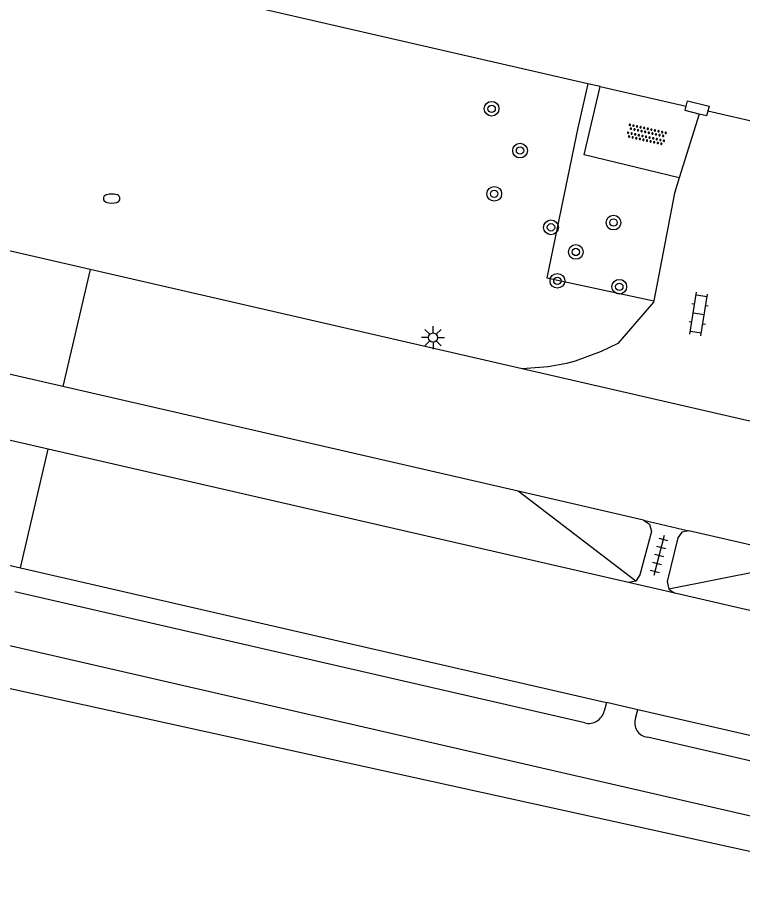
# Model space of a CAD drawing. Extents: x 128999 to 131010, y 395498 to 399007.
# Drawn here: x 130343.89 to 130383.28, y 396768.07 to 396816.34 of the extents above; entities that cross this region are included whole.
import ezdxf

# ---------------------------------------------------------------- set-up
doc = ezdxf.new("R2010")
doc.units = 0
for name, color, linetype in [('gg-afsc-hekwerk', 7, 'Continuous'), ('gg-afsc-muur', 7, 'Continuous'), ('gg-knt-onverhard', 7, 'Continuous'), ('gg-knt-verharding', 7, 'Continuous'), ('gt-grn-groengrens', 7, 'Continuous'), ('gt-grn-weggrens', 7, 'Continuous'), ('gt-symb-boom', 7, 'Continuous'), ('gt-symb-brandkraan', 7, 'Continuous'), ('gt-symb-klinker verharding', 7, 'Continuous'), ('gt-symb-lichtmast', 7, 'Continuous'), ('gt-symb-overige verharding', 7, 'Continuous'), ('gt-symb-tegel verharding', 7, 'Continuous')]:
    doc.layers.add(name, color=color, linetype=linetype)

# ---------------------------------------------------------------- blocks, each defined once
blk = doc.blocks.new('gt0-LMAST')
at = {"layer": 'gt-symb-lichtmast'}
for p, q in [((-0.005, 0.246), (-0.005, 0.621)), ((-0.182, 0.173), (-0.447, 0.438)), ((0.172, 0.173), (0.437, 0.438)), ((-0.255, -0.004), (-0.63, -0.004)), ((-0.182, -0.181), (-0.447, -0.446)), ((-0.005, -0.254), (-0.005, -0.629)), ((0.437, -0.446), (0.172, -0.181)), ((0.245, -0.004), (0.62, -0.004))]:
    blk.add_line(p, q, dxfattribs=at)
blk.add_circle((-0.005, -0.004), 0.25, dxfattribs=at)
blk = doc.blocks.new('gt0-BOOM')
at = {"layer": 'gt-symb-boom'}
for radius in [0.4, 0.2]:
    blk.add_circle((0, 0), radius, dxfattribs=at)
blk = doc.blocks.new('gt0-BR')
at = {"layer": 'gt-symb-brandkraan'}
for centre, radius, start, end in [((-0.244, 0), 0.206, 107.5669, 252.4331), ((0.599, -2.664), 3, 106.892, 107.5669), ((0, -0.691), 0.938, 73.108, 106.892), ((-0.599, -2.664), 3, 72.4331, 73.108), ((0.244, 0), 0.206, 287.567, 72.4331), ((0.599, 2.664), 3, 252.4331, 253.108), ((0, 0.691), 0.938, 253.108, 286.8921), ((-0.599, 2.664), 3, 286.8921, 287.567)]:
    blk.add_arc(centre, radius, start, end, dxfattribs=at)
blk = doc.blocks.new('gt0-OVH')
at = {"layer": 'gt-symb-overige verharding'}
for points in [[(-0.972, 0.298), (-0.967, 0.308), (-0.965, 0.319), (-0.966, 0.33), (-0.971, 0.34), (-0.978, 0.348), (-0.988, 0.353), (-0.999, 0.355), (-1.01, 0.354), (-1.02, 0.349), (-1.028, 0.342), (-1.033, 0.332), (-1.035, 0.321), (-1.034, 0.31), (-1.029, 0.3), (-1.022, 0.292), (-1.012, 0.287), (-1.001, 0.285), (-0.99, 0.286), (-0.98, 0.291)], [(-0.872, 0.106), (-0.867, 0.116), (-0.865, 0.126), (-0.866, 0.137), (-0.871, 0.147), (-0.878, 0.156), (-0.888, 0.161), (-0.899, 0.163), (-0.91, 0.162), (-0.92, 0.157), (-0.928, 0.15), (-0.933, 0.14), (-0.935, 0.129), (-0.934, 0.118), (-0.929, 0.108), (-0.922, 0.1), (-0.912, 0.095), (-0.901, 0.092), (-0.89, 0.094), (-0.88, 0.098)], [(-0.772, 0.298), (-0.767, 0.308), (-0.765, 0.319), (-0.766, 0.33), (-0.771, 0.34), (-0.778, 0.348), (-0.788, 0.353), (-0.799, 0.355), (-0.81, 0.354), (-0.82, 0.349), (-0.828, 0.342), (-0.833, 0.332), (-0.835, 0.321), (-0.834, 0.31), (-0.829, 0.3), (-0.822, 0.292), (-0.812, 0.287), (-0.801, 0.285), (-0.79, 0.286), (-0.78, 0.291)], [(-0.672, 0.106), (-0.667, 0.116), (-0.665, 0.126), (-0.666, 0.137), (-0.671, 0.147), (-0.678, 0.156), (-0.688, 0.161), (-0.699, 0.163), (-0.71, 0.162), (-0.72, 0.157), (-0.728, 0.15), (-0.733, 0.14), (-0.735, 0.129), (-0.734, 0.118), (-0.729, 0.108), (-0.722, 0.1), (-0.712, 0.095), (-0.701, 0.092), (-0.69, 0.094), (-0.68, 0.098)], [(-0.572, 0.298), (-0.567, 0.308), (-0.565, 0.319), (-0.566, 0.33), (-0.571, 0.34), (-0.578, 0.348), (-0.588, 0.353), (-0.599, 0.355), (-0.61, 0.354), (-0.62, 0.349), (-0.628, 0.342), (-0.633, 0.332), (-0.635, 0.321), (-0.634, 0.31), (-0.629, 0.3), (-0.622, 0.292), (-0.612, 0.287), (-0.601, 0.285), (-0.59, 0.286), (-0.58, 0.291)], [(-0.472, 0.106), (-0.467, 0.116), (-0.465, 0.126), (-0.466, 0.137), (-0.471, 0.147), (-0.478, 0.156), (-0.488, 0.161), (-0.499, 0.163), (-0.51, 0.162), (-0.52, 0.157), (-0.528, 0.15), (-0.533, 0.14), (-0.535, 0.129), (-0.534, 0.118), (-0.529, 0.108), (-0.522, 0.1), (-0.512, 0.095), (-0.501, 0.092), (-0.49, 0.094), (-0.48, 0.098)], [(-0.372, 0.298), (-0.367, 0.308), (-0.365, 0.319), (-0.366, 0.33), (-0.371, 0.34), (-0.378, 0.348), (-0.388, 0.353), (-0.399, 0.355), (-0.41, 0.354), (-0.42, 0.349), (-0.428, 0.342), (-0.433, 0.332), (-0.435, 0.321), (-0.434, 0.31), (-0.429, 0.3), (-0.422, 0.292), (-0.412, 0.287), (-0.401, 0.285), (-0.39, 0.286), (-0.38, 0.291)], [(-0.272, 0.106), (-0.267, 0.116), (-0.265, 0.126), (-0.266, 0.137), (-0.271, 0.147), (-0.278, 0.156), (-0.288, 0.161), (-0.299, 0.163), (-0.31, 0.162), (-0.32, 0.157), (-0.328, 0.15), (-0.333, 0.14), (-0.335, 0.129), (-0.334, 0.118), (-0.329, 0.108), (-0.322, 0.1), (-0.312, 0.095), (-0.301, 0.092), (-0.29, 0.094), (-0.28, 0.098)], [(-0.172, 0.298), (-0.167, 0.308), (-0.165, 0.319), (-0.166, 0.33), (-0.171, 0.34), (-0.178, 0.348), (-0.188, 0.353), (-0.199, 0.355), (-0.21, 0.354), (-0.22, 0.349), (-0.228, 0.342), (-0.233, 0.332), (-0.235, 0.321), (-0.234, 0.31), (-0.229, 0.3), (-0.222, 0.292), (-0.212, 0.287), (-0.201, 0.285), (-0.19, 0.286), (-0.18, 0.291)], [(-0.072, 0.106), (-0.067, 0.116), (-0.065, 0.126), (-0.066, 0.137), (-0.071, 0.147), (-0.078, 0.156), (-0.088, 0.161), (-0.099, 0.163), (-0.11, 0.162), (-0.12, 0.157), (-0.128, 0.15), (-0.133, 0.14), (-0.135, 0.129), (-0.134, 0.118), (-0.129, 0.108), (-0.122, 0.1), (-0.112, 0.095), (-0.101, 0.092), (-0.09, 0.094), (-0.08, 0.098)], [(0.028, 0.298), (0.033, 0.308), (0.035, 0.319), (0.034, 0.33), (0.029, 0.34), (0.022, 0.348), (0.012, 0.353), (0.001, 0.355), (-0.01, 0.354), (-0.02, 0.349), (-0.028, 0.342), (-0.033, 0.332), (-0.035, 0.321), (-0.034, 0.31), (-0.029, 0.3), (-0.022, 0.292), (-0.012, 0.287), (-0.001, 0.285), (0.01, 0.286), (0.02, 0.291)], [(0.128, 0.106), (0.133, 0.116), (0.135, 0.126), (0.134, 0.137), (0.129, 0.147), (0.122, 0.156), (0.112, 0.161), (0.101, 0.163), (0.09, 0.162), (0.08, 0.157), (0.072, 0.15), (0.067, 0.14), (0.065, 0.129), (0.066, 0.118), (0.071, 0.108), (0.078, 0.1), (0.088, 0.095), (0.099, 0.092), (0.11, 0.094), (0.12, 0.098)], [(0.228, 0.298), (0.233, 0.308), (0.235, 0.319), (0.234, 0.33), (0.229, 0.34), (0.222, 0.348), (0.212, 0.353), (0.201, 0.355), (0.19, 0.354), (0.18, 0.349), (0.172, 0.342), (0.167, 0.332), (0.165, 0.321), (0.166, 0.31), (0.171, 0.3), (0.178, 0.292), (0.188, 0.287), (0.199, 0.285), (0.21, 0.286), (0.22, 0.291)], [(0.328, 0.106), (0.333, 0.116), (0.335, 0.126), (0.334, 0.137), (0.329, 0.147), (0.322, 0.156), (0.312, 0.161), (0.301, 0.163), (0.29, 0.162), (0.28, 0.157), (0.272, 0.15), (0.267, 0.14), (0.265, 0.129), (0.266, 0.118), (0.271, 0.108), (0.278, 0.1), (0.288, 0.095), (0.299, 0.092), (0.31, 0.094), (0.32, 0.098)], [(0.428, 0.298), (0.433, 0.308), (0.435, 0.319), (0.434, 0.33), (0.429, 0.34), (0.422, 0.348), (0.412, 0.353), (0.401, 0.355), (0.39, 0.354), (0.38, 0.349), (0.372, 0.342), (0.367, 0.332), (0.365, 0.321), (0.366, 0.31), (0.371, 0.3), (0.378, 0.292), (0.388, 0.287), (0.399, 0.285), (0.41, 0.286), (0.42, 0.291)], [(0.528, 0.106), (0.533, 0.116), (0.535, 0.126), (0.534, 0.137), (0.529, 0.147), (0.522, 0.156), (0.512, 0.161), (0.501, 0.163), (0.49, 0.162), (0.48, 0.157), (0.472, 0.15), (0.467, 0.14), (0.465, 0.129), (0.466, 0.118), (0.471, 0.108), (0.478, 0.1), (0.488, 0.095), (0.499, 0.092), (0.51, 0.094), (0.52, 0.098)], [(0.628, 0.298), (0.633, 0.308), (0.635, 0.319), (0.634, 0.33), (0.629, 0.34), (0.622, 0.348), (0.612, 0.353), (0.601, 0.355), (0.59, 0.354), (0.58, 0.349), (0.572, 0.342), (0.567, 0.332), (0.565, 0.321), (0.566, 0.31), (0.571, 0.3), (0.578, 0.292), (0.588, 0.287), (0.599, 0.285), (0.61, 0.286), (0.62, 0.291)], [(0.728, 0.106), (0.733, 0.116), (0.735, 0.126), (0.734, 0.137), (0.729, 0.147), (0.722, 0.156), (0.712, 0.161), (0.701, 0.163), (0.69, 0.162), (0.68, 0.157), (0.672, 0.15), (0.667, 0.14), (0.665, 0.129), (0.666, 0.118), (0.671, 0.108), (0.678, 0.1), (0.688, 0.095), (0.699, 0.092), (0.71, 0.094), (0.72, 0.098)], [(0.828, 0.298), (0.833, 0.308), (0.835, 0.319), (0.834, 0.33), (0.829, 0.34), (0.822, 0.348), (0.812, 0.353), (0.801, 0.355), (0.79, 0.354), (0.78, 0.349), (0.772, 0.342), (0.767, 0.332), (0.765, 0.321), (0.766, 0.31), (0.771, 0.3), (0.778, 0.292), (0.788, 0.287), (0.799, 0.285), (0.81, 0.286), (0.82, 0.291)], [(0.928, 0.106), (0.933, 0.116), (0.935, 0.126), (0.934, 0.137), (0.929, 0.147), (0.922, 0.156), (0.912, 0.161), (0.901, 0.163), (0.89, 0.162), (0.88, 0.157), (0.872, 0.15), (0.867, 0.14), (0.865, 0.129), (0.866, 0.118), (0.871, 0.108), (0.878, 0.1), (0.888, 0.095), (0.899, 0.092), (0.91, 0.094), (0.92, 0.098)], [(1.028, 0.298), (1.033, 0.308), (1.035, 0.319), (1.034, 0.33), (1.029, 0.34), (1.022, 0.348), (1.012, 0.353), (1.001, 0.355), (0.99, 0.354), (0.98, 0.349), (0.972, 0.342), (0.967, 0.332), (0.965, 0.321), (0.966, 0.31), (0.971, 0.3), (0.978, 0.292), (0.988, 0.287), (0.999, 0.285), (1.01, 0.286), (1.02, 0.291)], [(-0.972, -0.142), (-0.967, -0.132), (-0.965, -0.121), (-0.966, -0.11), (-0.971, -0.1), (-0.978, -0.092), (-0.988, -0.087), (-0.999, -0.085), (-1.01, -0.086), (-1.02, -0.091), (-1.028, -0.098), (-1.033, -0.108), (-1.035, -0.119), (-1.034, -0.13), (-1.029, -0.14), (-1.022, -0.148), (-1.012, -0.153), (-1.001, -0.155), (-0.99, -0.154), (-0.98, -0.149)], [(-0.872, -0.334), (-0.867, -0.324), (-0.865, -0.314), (-0.866, -0.303), (-0.871, -0.293), (-0.878, -0.284), (-0.888, -0.279), (-0.899, -0.277), (-0.91, -0.278), (-0.92, -0.283), (-0.928, -0.29), (-0.933, -0.3), (-0.935, -0.311), (-0.934, -0.322), (-0.929, -0.332), (-0.922, -0.34), (-0.912, -0.345), (-0.901, -0.348), (-0.89, -0.346), (-0.88, -0.342)], [(-0.772, -0.142), (-0.767, -0.132), (-0.765, -0.121), (-0.766, -0.11), (-0.771, -0.1), (-0.778, -0.092), (-0.788, -0.087), (-0.799, -0.085), (-0.81, -0.086), (-0.82, -0.091), (-0.828, -0.098), (-0.833, -0.108), (-0.835, -0.119), (-0.834, -0.13), (-0.829, -0.14), (-0.822, -0.148), (-0.812, -0.153), (-0.801, -0.155), (-0.79, -0.154), (-0.78, -0.149)], [(-0.672, -0.334), (-0.667, -0.324), (-0.665, -0.314), (-0.666, -0.303), (-0.671, -0.293), (-0.678, -0.284), (-0.688, -0.279), (-0.699, -0.277), (-0.71, -0.278), (-0.72, -0.283), (-0.728, -0.29), (-0.733, -0.3), (-0.735, -0.311), (-0.734, -0.322), (-0.729, -0.332), (-0.722, -0.34), (-0.712, -0.345), (-0.701, -0.348), (-0.69, -0.346), (-0.68, -0.342)], [(-0.572, -0.142), (-0.567, -0.132), (-0.565, -0.121), (-0.566, -0.11), (-0.571, -0.1), (-0.578, -0.092), (-0.588, -0.087), (-0.599, -0.085), (-0.61, -0.086), (-0.62, -0.091), (-0.628, -0.098), (-0.633, -0.108), (-0.635, -0.119), (-0.634, -0.13), (-0.629, -0.14), (-0.622, -0.148), (-0.612, -0.153), (-0.601, -0.155), (-0.59, -0.154), (-0.58, -0.149)], [(-0.472, -0.334), (-0.467, -0.324), (-0.465, -0.314), (-0.466, -0.303), (-0.471, -0.293), (-0.478, -0.284), (-0.488, -0.279), (-0.499, -0.277), (-0.51, -0.278), (-0.52, -0.283), (-0.528, -0.29), (-0.533, -0.3), (-0.535, -0.311), (-0.534, -0.322), (-0.529, -0.332), (-0.522, -0.34), (-0.512, -0.345), (-0.501, -0.348), (-0.49, -0.346), (-0.48, -0.342)], [(-0.372, -0.142), (-0.367, -0.132), (-0.365, -0.121), (-0.366, -0.11), (-0.371, -0.1), (-0.378, -0.092), (-0.388, -0.087), (-0.399, -0.085), (-0.41, -0.086), (-0.42, -0.091), (-0.428, -0.098), (-0.433, -0.108), (-0.435, -0.119), (-0.434, -0.13), (-0.429, -0.14), (-0.422, -0.148), (-0.412, -0.153), (-0.401, -0.155), (-0.39, -0.154), (-0.38, -0.149)], [(-0.272, -0.334), (-0.267, -0.324), (-0.265, -0.314), (-0.266, -0.303), (-0.271, -0.293), (-0.278, -0.284), (-0.288, -0.279), (-0.299, -0.277), (-0.31, -0.278), (-0.32, -0.283), (-0.328, -0.29), (-0.333, -0.3), (-0.335, -0.311), (-0.334, -0.322), (-0.329, -0.332), (-0.322, -0.34), (-0.312, -0.345), (-0.301, -0.348), (-0.29, -0.346), (-0.28, -0.342)], [(-0.172, -0.142), (-0.167, -0.132), (-0.165, -0.121), (-0.166, -0.11), (-0.171, -0.1), (-0.178, -0.092), (-0.188, -0.087), (-0.199, -0.085), (-0.21, -0.086), (-0.22, -0.091), (-0.228, -0.098), (-0.233, -0.108), (-0.235, -0.119), (-0.234, -0.13), (-0.229, -0.14), (-0.222, -0.148), (-0.212, -0.153), (-0.201, -0.155), (-0.19, -0.154), (-0.18, -0.149)], [(-0.072, -0.334), (-0.067, -0.324), (-0.065, -0.314), (-0.066, -0.303), (-0.071, -0.293), (-0.078, -0.284), (-0.088, -0.279), (-0.099, -0.277), (-0.11, -0.278), (-0.12, -0.283), (-0.128, -0.29), (-0.133, -0.3), (-0.135, -0.311), (-0.134, -0.322), (-0.129, -0.332), (-0.122, -0.34), (-0.112, -0.345), (-0.101, -0.348), (-0.09, -0.346), (-0.08, -0.342)], [(0.028, -0.142), (0.033, -0.132), (0.035, -0.121), (0.034, -0.11), (0.029, -0.1), (0.022, -0.092), (0.012, -0.087), (0.001, -0.085), (-0.01, -0.086), (-0.02, -0.091), (-0.028, -0.098), (-0.033, -0.108), (-0.035, -0.119), (-0.034, -0.13), (-0.029, -0.14), (-0.022, -0.148), (-0.012, -0.153), (-0.001, -0.155), (0.01, -0.154), (0.02, -0.149)], [(0.128, -0.334), (0.133, -0.324), (0.135, -0.314), (0.134, -0.303), (0.129, -0.293), (0.122, -0.284), (0.112, -0.279), (0.101, -0.277), (0.09, -0.278), (0.08, -0.283), (0.072, -0.29), (0.067, -0.3), (0.065, -0.311), (0.066, -0.322), (0.071, -0.332), (0.078, -0.34), (0.088, -0.345), (0.099, -0.348), (0.11, -0.346), (0.12, -0.342)], [(0.228, -0.142), (0.233, -0.132), (0.235, -0.121), (0.234, -0.11), (0.229, -0.1), (0.222, -0.092), (0.212, -0.087), (0.201, -0.085), (0.19, -0.086), (0.18, -0.091), (0.172, -0.098), (0.167, -0.108), (0.165, -0.119), (0.166, -0.13), (0.171, -0.14), (0.178, -0.148), (0.188, -0.153), (0.199, -0.155), (0.21, -0.154), (0.22, -0.149)], [(0.328, -0.334), (0.333, -0.324), (0.335, -0.314), (0.334, -0.303), (0.329, -0.293), (0.322, -0.284), (0.312, -0.279), (0.301, -0.277), (0.29, -0.278), (0.28, -0.283), (0.272, -0.29), (0.267, -0.3), (0.265, -0.311), (0.266, -0.322), (0.271, -0.332), (0.278, -0.34), (0.288, -0.345), (0.299, -0.348), (0.31, -0.346), (0.32, -0.342)], [(0.428, -0.142), (0.433, -0.132), (0.435, -0.121), (0.434, -0.11), (0.429, -0.1), (0.422, -0.092), (0.412, -0.087), (0.401, -0.085), (0.39, -0.086), (0.38, -0.091), (0.372, -0.098), (0.367, -0.108), (0.365, -0.119), (0.366, -0.13), (0.371, -0.14), (0.378, -0.148), (0.388, -0.153), (0.399, -0.155), (0.41, -0.154), (0.42, -0.149)], [(0.528, -0.334), (0.533, -0.324), (0.535, -0.314), (0.534, -0.303), (0.529, -0.293), (0.522, -0.284), (0.512, -0.279), (0.501, -0.277), (0.49, -0.278), (0.48, -0.283), (0.472, -0.29), (0.467, -0.3), (0.465, -0.311), (0.466, -0.322), (0.471, -0.332), (0.478, -0.34), (0.488, -0.345), (0.499, -0.348), (0.51, -0.346), (0.52, -0.342)], [(0.628, -0.142), (0.633, -0.132), (0.635, -0.121), (0.634, -0.11), (0.629, -0.1), (0.622, -0.092), (0.612, -0.087), (0.601, -0.085), (0.59, -0.086), (0.58, -0.091), (0.572, -0.098), (0.567, -0.108), (0.565, -0.119), (0.566, -0.13), (0.571, -0.14), (0.578, -0.148), (0.588, -0.153), (0.599, -0.155), (0.61, -0.154), (0.62, -0.149)], [(0.728, -0.334), (0.733, -0.324), (0.735, -0.314), (0.734, -0.303), (0.729, -0.293), (0.722, -0.284), (0.712, -0.279), (0.701, -0.277), (0.69, -0.278), (0.68, -0.283), (0.672, -0.29), (0.667, -0.3), (0.665, -0.311), (0.666, -0.322), (0.671, -0.332), (0.678, -0.34), (0.688, -0.345), (0.699, -0.348), (0.71, -0.346), (0.72, -0.342)], [(0.828, -0.142), (0.833, -0.132), (0.835, -0.121), (0.834, -0.11), (0.829, -0.1), (0.822, -0.092), (0.812, -0.087), (0.801, -0.085), (0.79, -0.086), (0.78, -0.091), (0.772, -0.098), (0.767, -0.108), (0.765, -0.119), (0.766, -0.13), (0.771, -0.14), (0.778, -0.148), (0.788, -0.153), (0.799, -0.155), (0.81, -0.154), (0.82, -0.149)], [(0.928, -0.334), (0.933, -0.324), (0.935, -0.314), (0.934, -0.303), (0.929, -0.293), (0.922, -0.284), (0.912, -0.279), (0.901, -0.277), (0.89, -0.278), (0.88, -0.283), (0.872, -0.29), (0.867, -0.3), (0.865, -0.311), (0.866, -0.322), (0.871, -0.332), (0.878, -0.34), (0.888, -0.345), (0.899, -0.348), (0.91, -0.346), (0.92, -0.342)], [(1.028, -0.142), (1.033, -0.132), (1.035, -0.121), (1.034, -0.11), (1.029, -0.1), (1.022, -0.092), (1.012, -0.087), (1.001, -0.085), (0.99, -0.086), (0.98, -0.091), (0.972, -0.098), (0.967, -0.108), (0.965, -0.119), (0.966, -0.13), (0.971, -0.14), (0.978, -0.148), (0.988, -0.153), (0.999, -0.155), (1.01, -0.154), (1.02, -0.149)]]:
    blk.add_lwpolyline(points, close=True, dxfattribs=at)
blk = doc.blocks.new('gt0-TEG1')
at = {"layer": 'gt-symb-tegel verharding'}
for p, q in [((-1.125, 0), (1.125, 0)), ((-0.9, -0.25), (-0.9, 0.25)), ((-0.45, -0.25), (-0.45, 0.25)), ((0, -0.25), (0, 0.25)), ((0.45, -0.25), (0.45, 0.25)), ((0.9, -0.25), (0.9, 0.25))]:
    blk.add_line(p, q, dxfattribs=at)
blk = doc.blocks.new('gt0-KL1')
at = {"layer": 'gt-symb-klinker verharding'}
for p, q in [((-1.15, 0.3), (1.15, 0.3)), ((-1, -0.3), (-1, 0.3)), ((-0.5, 0.3), (-0.5, 0.45)), ((0, -0.3), (0, 0.3)), ((0.5, 0.3), (0.5, 0.45)), ((1, -0.3), (1, 0.3)), ((-1.15, -0.3), (1.15, -0.3)), ((-0.5, -0.45), (-0.5, -0.3)), ((0.5, -0.45), (0.5, -0.3))]:
    blk.add_line(p, q, dxfattribs=at)

msp = doc.modelspace()

# ---------------------------------------------------------------- linework, layer by layer
at = {"layer": 'gg-afsc-hekwerk'}
for p, q in [((130374.885, 396812.749), (130327.692, 396823.598)), ((130375.562, 396812.593), (130374.885, 396812.749)), ((130375.562, 396812.593), (130380.229, 396811.52)), ((130386.395, 396810.114), (130381.409, 396811.261))]:
    msp.add_line(p, q, dxfattribs=at)
at = {"layer": 'gg-afsc-muur'}
for points in [[(130380.229, 396811.52), (130380.301, 396811.815), (130381.474, 396811.528), (130381.409, 396811.261)], [(130380.941, 396811.1), (130380.172, 396811.287), (130380.229, 396811.52)], [(130381.409, 396811.261), (130381.345, 396811.001), (130380.941, 396811.1)]]:
    msp.add_lwpolyline(points, dxfattribs=at)
at = {"layer": 'gg-knt-onverhard'}
msp.add_lwpolyline([(130379.856, 396807.634), (130374.691, 396808.88), (130375.562, 396812.593)], dxfattribs=at)
at = {"layer": 'gg-knt-verharding'}
for p, q in [((130347.819, 396802.643), (130275.917, 396819.179)), ((130346.336, 396796.281), (130272.17, 396813.348)), ((130380.941, 396811.1), (130379.856, 396807.634)), ((130345.545, 396792.878), (130271.546, 396809.909)), ((130379.856, 396807.634), (130379.605, 396806.795)), ((130379.605, 396806.795), (130378.478, 396800.949)), ((130371.319, 396797.238), (130347.819, 396802.643)), ((130389.139, 396793.135), (130371.319, 396797.238)), ((130371.089, 396790.585), (130346.336, 396796.281)), ((130377.093, 396785.617), (130345.545, 396792.878)), ((130377.908, 396789.016), (130371.089, 396790.585)), ((130377.908, 396789.016), (130380.375, 396788.438)), ((130387.306, 396786.84), (130380.375, 396788.438)), ((130336.502, 396788.154), (130344.037, 396786.421)), ((130344.037, 396786.421), (130375.89, 396779.095)), ((130377.493, 396785.702), (130377.093, 396785.617)), ((130379.614, 396785.033), (130377.093, 396785.617)), ((130374.724, 396777.982), (130343.735, 396785.107)), ((130379.28, 396785.266), (130379.614, 396785.033)), ((130398.61, 396780.648), (130379.614, 396785.033)), ((130375.89, 396779.095), (130375.77, 396778.627)), ((130377.605, 396778.7), (130375.89, 396779.095)), ((130377.484, 396778.247), (130377.605, 396778.7)), ((130390.677, 396775.695), (130377.605, 396778.7)), ((130390.39, 396774.38), (130378.133, 396777.211))]:
    msp.add_line(p, q, dxfattribs=at)
for points in [[(130378.478, 396800.949), (130378.462, 396800.867), (130376.52, 396798.616), (130375.607, 396798.189), (130374.195, 396797.66), (130373.724, 396797.529), (130372.733, 396797.357), (130371.319, 396797.238)], [(130377.908, 396789.016), (130378.236, 396788.787), (130378.337, 396788.399), (130377.72, 396786.042), (130377.493, 396785.702)], [(130380.375, 396788.438), (130380, 396788.366), (130379.782, 396788.052), (130379.191, 396785.668), (130379.28, 396785.266)], [(130404.931, 396768.339), (130391.673, 396771.4), (130384.769, 396772.67), (130343.06, 396782.265)]]:
    msp.add_lwpolyline(points, dxfattribs=at)
for centre, radius, start, end in [((130374.925, 396778.827), 0.869, 256.6428, 346.6761), ((130378.195, 396777.971), 0.763, 158.8117, 265.3183)]:
    msp.add_arc(centre, radius, start, end, dxfattribs=at)
at = {"layer": 'gt-grn-groengrens'}
for p, q in [((130377.493, 396785.702), (130371.089, 396790.585)), ((130387.306, 396786.84), (130379.28, 396785.266))]:
    msp.add_line(p, q, dxfattribs=at)
for points in [[(130374.885, 396812.749), (130374.345, 396810.347), (130372.661, 396802.189), (130378.478, 396800.949)], [(130340.07, 396779.8), (130340.248, 396780.567), (130397.039, 396768.066)]]:
    msp.add_lwpolyline(points, dxfattribs=at)
at = {"layer": 'gt-grn-weggrens'}
for p, q in [((130347.819, 396802.643), (130346.336, 396796.281)), ((130344.037, 396786.421), (130345.545, 396792.878))]:
    msp.add_line(p, q, dxfattribs=at)

# ---------------------------------------------------------------- block references
at = {"layer": 'gt-symb-boom'}
for p in [(130369.652, 396811.387), (130371.197, 396809.112), (130369.795, 396806.759), (130372.881, 396804.938), (130376.279, 396805.197), (130374.23, 396803.599), (130373.227, 396802.028), (130376.595, 396801.706)]:
    msp.add_blockref('gt0-BOOM', p, dxfattribs=at)
at = {"layer": 'gt-symb-brandkraan'}
msp.add_blockref('gt0-BR', (130348.995, 396806.503), dxfattribs=at)
at = {"layer": 'gt-symb-klinker verharding', "rotation": 81.02737338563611}
msp.add_blockref('gt0-KL1', (130380.912, 396800.221), dxfattribs=at)
at = {"layer": 'gt-symb-lichtmast'}
msp.add_blockref('gt0-LMAST', (130366.472, 396798.946), dxfattribs=at)
at = {"layer": 'gt-symb-overige verharding', "rotation": -12.659406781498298}
msp.add_blockref('gt0-OVH', (130378.073, 396809.982), dxfattribs=at)
at = {"layer": 'gt-symb-tegel verharding', "rotation": -104.66187016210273}
msp.add_blockref('gt0-TEG1', (130378.751, 396787.092), dxfattribs=at)

doc.saveas('drawing.dxf')
